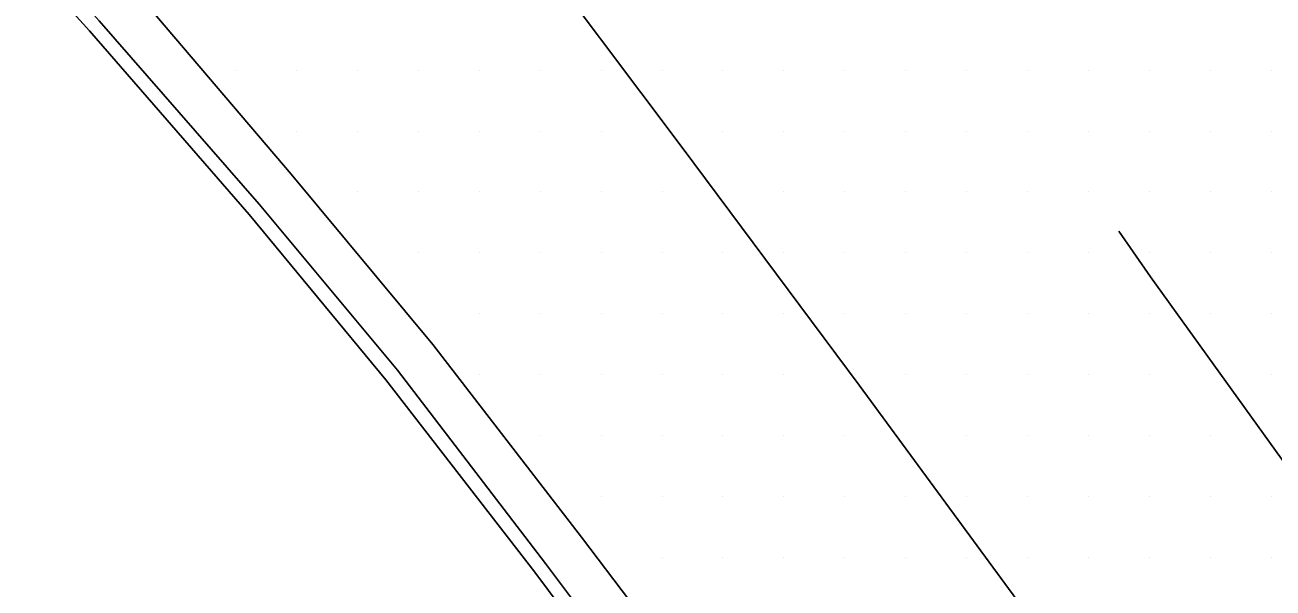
# Model space of a CAD drawing. Extents: x 1762120 to 1766775, y 709485 to 712965.
# Drawn here: x 1763282.6 to 1763333.8, y 712432.5 to 712455.6 of the extents above; entities that cross this region are included whole.
import ezdxf

# ---------------------------------------------------------------- set-up
doc = ezdxf.new("R2010")
doc.units = 0
for name, color, linetype in [('Exist DTM Drainline', 7, 'Continuous'), ('Exist DTM Scan Elevation Point', 7, 'Continuous'), ('Exist Roads Curbs', 7, 'Continuous'), ('Exist Roads EOP', 7, 'Continuous'), ('Exist Roads EOT', 7, 'Continuous')]:
    doc.layers.add(name, color=color, linetype=linetype)

msp = doc.modelspace()

# ---------------------------------------------------------------- linework, layer by layer
at = {"layer": 'Exist DTM Drainline'}
msp.add_lwpolyline([(1763210.908, 712517.6), (1763214.334, 712515.545), (1763219.429, 712512.396), (1763224.39, 712509.043), (1763229.326, 712505.645), (1763234.183, 712502.124), (1763239.02, 712498.567), (1763243.781, 712494.895), (1763248.496, 712491.142), (1763253.152, 712487.299), (1763255.639, 712485.08), (1763260.185, 712481.137), (1763264.671, 712477.142), (1763271.888, 712470.228), (1763279.01, 712463.229), (1763285.66, 712455.778), (1763292.225, 712448.251), (1763297.9, 712441.433), (1763303.965, 712433.502), (1763309.959, 712425.521), (1763315.965, 712417.549), (1763321.93, 712409.544), (1763327.564, 712401.858), (1763338.407, 712386.457)], dxfattribs=at)
at = {"layer": 'Exist DTM Scan Elevation Point'}
for p, q in [((1763291.25, 712453.75), (1763291.25, 712453.75)), ((1763293.75, 712453.75), (1763293.75, 712453.75)), ((1763296.25, 712453.75), (1763296.25, 712453.75)), ((1763298.75, 712453.75), (1763298.75, 712453.75)), ((1763301.25, 712453.75), (1763301.25, 712453.75)), ((1763303.75, 712453.75), (1763303.75, 712453.75)), ((1763306.25, 712453.75), (1763306.25, 712453.75)), ((1763308.75, 712453.75), (1763308.75, 712453.75)), ((1763311.25, 712453.75), (1763311.25, 712453.75)), ((1763313.75, 712453.75), (1763313.75, 712453.75)), ((1763316.25, 712453.75), (1763316.25, 712453.75)), ((1763318.75, 712453.75), (1763318.75, 712453.75)), ((1763321.25, 712453.75), (1763321.25, 712453.75)), ((1763323.75, 712453.75), (1763323.75, 712453.75)), ((1763326.25, 712453.75), (1763326.25, 712453.75)), ((1763328.75, 712453.75), (1763328.75, 712453.75)), ((1763331.25, 712453.75), (1763331.25, 712453.75)), ((1763333.75, 712453.75), (1763333.75, 712453.75)), ((1763293.75, 712451.25), (1763293.75, 712451.25)), ((1763296.25, 712451.25), (1763296.25, 712451.25)), ((1763298.75, 712451.25), (1763298.75, 712451.25)), ((1763301.25, 712451.25), (1763301.25, 712451.25)), ((1763303.75, 712451.25), (1763303.75, 712451.25)), ((1763306.25, 712451.25), (1763306.25, 712451.25)), ((1763311.25, 712451.25), (1763311.25, 712451.25)), ((1763313.75, 712451.25), (1763313.75, 712451.25)), ((1763316.25, 712451.25), (1763316.25, 712451.25)), ((1763318.75, 712451.25), (1763318.75, 712451.25)), ((1763321.25, 712451.25), (1763321.25, 712451.25)), ((1763323.75, 712451.25), (1763323.75, 712451.25)), ((1763326.25, 712451.25), (1763326.25, 712451.25)), ((1763328.75, 712451.25), (1763328.75, 712451.25)), ((1763331.25, 712451.25), (1763331.25, 712451.25)), ((1763333.75, 712451.25), (1763333.75, 712451.25)), ((1763296.25, 712448.75), (1763296.25, 712448.75)), ((1763298.75, 712448.75), (1763298.75, 712448.75)), ((1763301.25, 712448.75), (1763301.25, 712448.75)), ((1763303.75, 712448.75), (1763303.75, 712448.75)), ((1763306.25, 712448.75), (1763306.25, 712448.75)), ((1763308.75, 712448.75), (1763308.75, 712448.75)), ((1763313.75, 712448.75), (1763313.75, 712448.75)), ((1763316.25, 712448.75), (1763316.25, 712448.75)), ((1763318.75, 712448.75), (1763318.75, 712448.75)), ((1763321.25, 712448.75), (1763321.25, 712448.75)), ((1763323.75, 712448.75), (1763323.75, 712448.75)), ((1763326.25, 712448.75), (1763326.25, 712448.75)), ((1763328.75, 712448.75), (1763328.75, 712448.75)), ((1763331.25, 712448.75), (1763331.25, 712448.75)), ((1763333.75, 712448.75), (1763333.75, 712448.75)), ((1763298.75, 712446.25), (1763298.75, 712446.25)), ((1763301.25, 712446.25), (1763301.25, 712446.25)), ((1763303.75, 712446.25), (1763303.75, 712446.25)), ((1763306.25, 712446.25), (1763306.25, 712446.25)), ((1763308.75, 712446.25), (1763308.75, 712446.25)), ((1763311.25, 712446.25), (1763311.25, 712446.25)), ((1763313.75, 712446.25), (1763313.75, 712446.25)), ((1763316.25, 712446.25), (1763316.25, 712446.25)), ((1763318.75, 712446.25), (1763318.75, 712446.25)), ((1763321.25, 712446.25), (1763321.25, 712446.25)), ((1763323.75, 712446.25), (1763323.75, 712446.25)), ((1763326.25, 712446.25), (1763326.25, 712446.25)), ((1763328.75, 712446.25), (1763328.75, 712446.25)), ((1763331.25, 712446.25), (1763331.25, 712446.25)), ((1763333.75, 712446.25), (1763333.75, 712446.25)), ((1763301.25, 712443.75), (1763301.25, 712443.75)), ((1763303.75, 712443.75), (1763303.75, 712443.75)), ((1763306.25, 712443.75), (1763306.25, 712443.75)), ((1763308.75, 712443.75), (1763308.75, 712443.75)), ((1763311.25, 712443.75), (1763311.25, 712443.75)), ((1763313.75, 712443.75), (1763313.75, 712443.75)), ((1763316.25, 712443.75), (1763316.25, 712443.75)), ((1763318.75, 712443.75), (1763318.75, 712443.75)), ((1763321.25, 712443.75), (1763321.25, 712443.75)), ((1763323.75, 712443.75), (1763323.75, 712443.75)), ((1763326.25, 712443.75), (1763326.25, 712443.75)), ((1763328.75, 712443.75), (1763328.75, 712443.75)), ((1763331.25, 712443.75), (1763331.25, 712443.75)), ((1763333.75, 712443.75), (1763333.75, 712443.75)), ((1763301.25, 712441.25), (1763301.25, 712441.25)), ((1763303.75, 712441.25), (1763303.75, 712441.25)), ((1763306.25, 712441.25), (1763306.25, 712441.25)), ((1763308.75, 712441.25), (1763308.75, 712441.25)), ((1763311.25, 712441.25), (1763311.25, 712441.25)), ((1763313.75, 712441.25), (1763313.75, 712441.25)), ((1763318.75, 712441.25), (1763318.75, 712441.25)), ((1763321.25, 712441.25), (1763321.25, 712441.25)), ((1763323.75, 712441.25), (1763323.75, 712441.25)), ((1763326.25, 712441.25), (1763326.25, 712441.25)), ((1763328.75, 712441.25), (1763328.75, 712441.25)), ((1763333.75, 712441.25), (1763333.75, 712441.25)), ((1763303.75, 712438.75), (1763303.75, 712438.75)), ((1763306.25, 712438.75), (1763306.25, 712438.75)), ((1763308.75, 712438.75), (1763308.75, 712438.75)), ((1763311.25, 712438.75), (1763311.25, 712438.75)), ((1763313.75, 712438.75), (1763313.75, 712438.75)), ((1763316.25, 712438.75), (1763316.25, 712438.75)), ((1763321.25, 712438.75), (1763321.25, 712438.75)), ((1763323.75, 712438.75), (1763323.75, 712438.75)), ((1763326.25, 712438.75), (1763326.25, 712438.75)), ((1763328.75, 712438.75), (1763328.75, 712438.75)), ((1763331.25, 712438.75), (1763331.25, 712438.75)), ((1763306.25, 712436.25), (1763306.25, 712436.25)), ((1763308.75, 712436.25), (1763308.75, 712436.25)), ((1763311.25, 712436.25), (1763311.25, 712436.25)), ((1763313.75, 712436.25), (1763313.75, 712436.25)), ((1763316.25, 712436.25), (1763316.25, 712436.25)), ((1763318.75, 712436.25), (1763318.75, 712436.25)), ((1763321.25, 712436.25), (1763321.25, 712436.25)), ((1763323.75, 712436.25), (1763323.75, 712436.25)), ((1763326.25, 712436.25), (1763326.25, 712436.25)), ((1763328.75, 712436.25), (1763328.75, 712436.25)), ((1763331.25, 712436.25), (1763331.25, 712436.25)), ((1763333.75, 712436.25), (1763333.75, 712436.25)), ((1763308.75, 712433.75), (1763308.75, 712433.75)), ((1763311.25, 712433.75), (1763311.25, 712433.75)), ((1763313.75, 712433.75), (1763313.75, 712433.75)), ((1763316.25, 712433.75), (1763316.25, 712433.75)), ((1763318.75, 712433.75), (1763318.75, 712433.75)), ((1763321.25, 712433.75), (1763321.25, 712433.75)), ((1763323.75, 712433.75), (1763323.75, 712433.75)), ((1763326.25, 712433.75), (1763326.25, 712433.75)), ((1763328.75, 712433.75), (1763328.75, 712433.75)), ((1763331.25, 712433.75), (1763331.25, 712433.75)), ((1763333.75, 712433.75), (1763333.75, 712433.75))]:
    msp.add_line(p, q, dxfattribs=at)
at = {"layer": 'Exist Roads Curbs'}
msp.add_lwpolyline([(1763210.654, 712517.144), (1763214.058, 712515.053), (1763219.115, 712511.847), (1763224.111, 712508.549), (1763229.032, 712505.127), (1763233.916, 712501.648), (1763238.722, 712498.049), (1763243.512, 712494.419), (1763248.198, 712490.621), (1763252.861, 712486.787), (1763255.234, 712484.662), (1763259.758, 712480.7), (1763264.21, 712476.669), (1763271.435, 712469.766), (1763278.548, 712462.756), (1763285.254, 712455.357), (1763291.811, 712447.824), (1763297.422, 712441.048), (1763303.529, 712433.15), (1763309.496, 712425.149), (1763315.51, 712417.183), (1763321.524, 712409.216), (1763327.134, 712401.506)], dxfattribs=at)
at = {"layer": 'Exist Roads EOP'}
msp.add_lwpolyline([(1763235.238, 712503.787), (1763240.035, 712500.171), (1763244.74, 712496.409), (1763249.482, 712492.7), (1763254.129, 712488.845), (1763257.025, 712486.385), (1763261.576, 712482.448), (1763266.004, 712478.397), (1763273.403, 712471.653), (1763280.381, 712464.511), (1763287.061, 712457.09), (1763293.536, 712449.477), (1763299.348, 712442.493), (1763305.44, 712434.582), (1763311.476, 712426.633), (1763317.514, 712418.683), (1763323.528, 712410.715), (1763329.229, 712403.077), (1763332.198, 712398.938), (1763340.101, 712388.041)], dxfattribs=at)
at = {"layer": 'Exist Roads EOT'}
for points in [[(1763285.4, 712483.28), (1763296.71, 712467.83), (1763302.83, 712459.56), (1763309.57, 712450.58), (1763316.84, 712440.82), (1763323.95, 712431.14), (1763327.15, 712426.77)], [(1763327.5, 712447.14), (1763328.8, 712445.27), (1763334.97, 712436.68)]]:
    msp.add_lwpolyline(points, dxfattribs=at)

doc.saveas('drawing.dxf')
